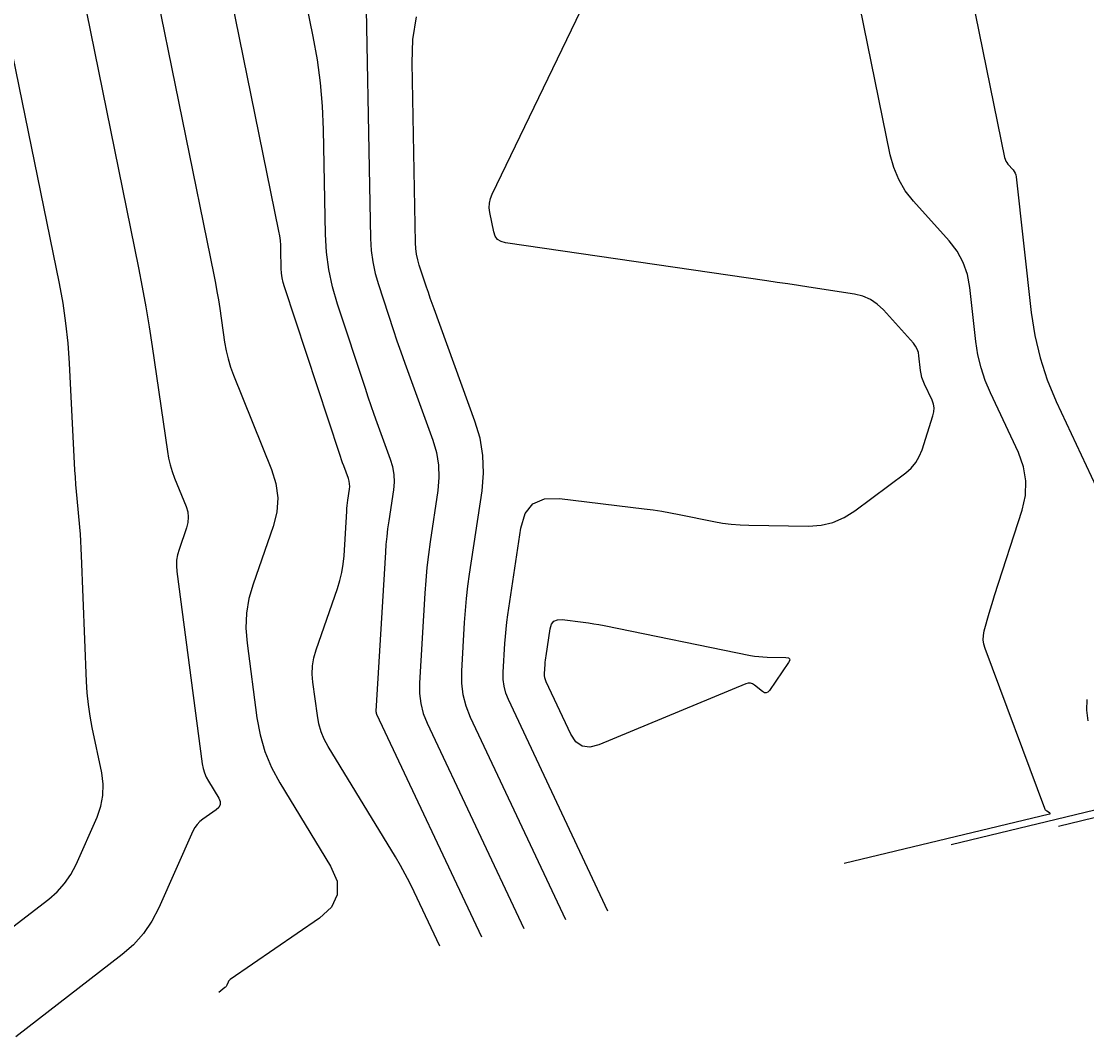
# Model space of a CAD drawing. Extents: x 1354696 to 1366163, y 660729 to 670380.
# Drawn here: x 1362919.2 to 1363001.2, y 664775.1 to 664853.2 of the extents above; entities that cross this region are included whole.
import ezdxf

# ---------------------------------------------------------------- set-up
doc = ezdxf.new("R2010")
doc.units = 0
doc.layers.add('R_Contours', color=7, linetype='Continuous')

msp = doc.modelspace()

# ---------------------------------------------------------------- linework, layer by layer
at = {"layer": 'R_Contours'}
for points in [[(1362989.042, 664871.608), (1362994.918, 664842.739), (1362994.957, 664842.597), (1362995.013, 664842.463), (1362995.087, 664842.338), (1362995.178, 664842.222), (1362995.578, 664841.776), (1362995.667, 664841.659), (1362995.736, 664841.534), (1362995.784, 664841.399), (1362995.811, 664841.254), (1362996.973, 664830.806), (1362997.243, 664829.035), (1362997.655, 664827.304), (1362998.207, 664825.612), (1362998.901, 664823.96), (1363004.29, 664812.453)], [(1362964.391, 664784.733), (1362956.732, 664801.005), (1362956.53, 664801.512), (1362956.395, 664802.032), (1362956.327, 664802.565), (1362956.327, 664803.111), (1362956.459, 664805.321), (1362956.498, 664805.873), (1362956.549, 664806.424), (1362956.613, 664806.973), (1362956.688, 664807.521), (1362957.682, 664814.207), (1362958.014, 664815.322), (1362958.623, 664816.073), (1362959.508, 664816.46), (1362960.671, 664816.484), (1362967.188, 664815.69), (1362967.863, 664815.601), (1362968.536, 664815.499), (1362969.207, 664815.383), (1362969.875, 664815.254), (1362972.545, 664814.712), (1362973.215, 664814.592), (1362973.887, 664814.504), (1362974.563, 664814.448), (1362975.243, 664814.424), (1362979.827, 664814.368), (1362980.793, 664814.432), (1362981.71, 664814.648), (1362982.577, 664815.015), (1362983.395, 664815.533), (1362987.313, 664818.468), (1362987.732, 664818.833), (1362988.08, 664819.248), (1362988.359, 664819.713), (1362988.567, 664820.227), (1362989.411, 664822.855), (1362989.48, 664823.159), (1362989.49, 664823.458), (1362989.442, 664823.754), (1362989.335, 664824.047), (1362988.756, 664825.283), (1362988.648, 664825.539), (1362988.563, 664825.802), (1362988.499, 664826.071), (1362988.457, 664826.345), (1362988.333, 664827.458), (1362988.283, 664827.727), (1362988.193, 664827.979), (1362988.065, 664828.213), (1362987.898, 664828.431), (1362985.595, 664831.004), (1362985.122, 664831.453), (1362984.596, 664831.803), (1362984.015, 664832.054), (1362983.381, 664832.206), (1362979.855, 664832.754), (1362979.047, 664832.879), (1362978.238, 664833.001), (1362977.43, 664833.122), (1362976.62, 664833.241), (1362956.501, 664836.164), (1362956.164, 664836.258), (1362955.902, 664836.431), (1362955.715, 664836.683), (1362955.602, 664837.015), (1362955.3, 664838.497), (1362955.254, 664838.864), (1362955.269, 664839.224), (1362955.343, 664839.576), (1362955.478, 664839.92), (1362968.742, 664867.429)], [(1362982.576, 664788.407), (1362998.369, 664792.207), (1362998.417, 664792.224), (1362998.435, 664792.246), (1362998.424, 664792.271), (1362998.383, 664792.301), (1362998.162, 664792.43), (1362998.111, 664792.465), (1362998.068, 664792.508), (1362998.033, 664792.557), (1362998.006, 664792.613), (1362993.418, 664804.947), (1362993.322, 664805.279), (1362993.281, 664805.614), (1362993.294, 664805.952), (1362993.362, 664806.291), (1362993.745, 664807.654), (1362993.842, 664807.995), (1362993.942, 664808.334), (1362994.046, 664808.672), (1362994.152, 664809.01), (1362996.265, 664815.588), (1362996.521, 664816.717), (1362996.559, 664817.833), (1362996.38, 664818.935), (1362995.982, 664820.022), (1362993.828, 664824.621), (1362993.428, 664825.576), (1362993.109, 664826.553), (1362992.871, 664827.553), (1362992.715, 664828.576), (1362992.252, 664832.738), (1362992.067, 664833.728), (1362991.738, 664834.655), (1362991.267, 664835.518), (1362990.652, 664836.316), (1362987.907, 664839.383), (1362987.281, 664840.18), (1362986.775, 664841.038), (1362986.39, 664841.955), (1362986.124, 664842.933), (1362981.193, 664867.161)], [(1362951.446, 664782.036), (1362949.486, 664786.202), (1362949.15, 664786.892), (1362948.796, 664787.571), (1362948.424, 664788.241), (1362948.034, 664788.901), (1362942.868, 664797.386), (1362942.563, 664797.949), (1362942.321, 664798.535), (1362942.142, 664799.143), (1362942.026, 664799.773), (1362941.687, 664802.338), (1362941.64, 664802.975), (1362941.666, 664803.605), (1362941.767, 664804.227), (1362941.942, 664804.842), (1362943.579, 664809.552), (1362943.769, 664810.167), (1362943.916, 664810.791), (1362944.02, 664811.423), (1362944.081, 664812.065), (1362944.287, 664815.513), (1362944.302, 664815.726), (1362944.322, 664815.937), (1362944.346, 664816.149), (1362944.375, 664816.359), (1362944.501, 664817.202), (1362944.519, 664817.411), (1362944.511, 664817.618), (1362944.477, 664817.822), (1362944.418, 664818.023), (1362944.058, 664819.01), (1362943.975, 664819.242), (1362943.894, 664819.474), (1362943.814, 664819.706), (1362943.736, 664819.94), (1362939.495, 664832.773), (1362939.395, 664833.12), (1362939.321, 664833.471), (1362939.274, 664833.826), (1362939.254, 664834.186), (1362939.226, 664835.635), (1362939.211, 664835.996), (1362939.179, 664836.356), (1362939.132, 664836.713), (1362939.068, 664837.069), (1362934.213, 664860.921)], [(1362954.682, 664782.711), (1362946.609, 664799.863), (1362946.585, 664799.925), (1362946.569, 664799.987), (1362946.56, 664800.052), (1362946.56, 664800.117), (1362947.293, 664812.35), (1362947.336, 664812.955), (1362947.392, 664813.557), (1362947.462, 664814.159), (1362947.544, 664814.759), (1362947.901, 664817.156), (1362947.953, 664817.752), (1362947.931, 664818.34), (1362947.835, 664818.921), (1362947.664, 664819.494), (1362946.642, 664822.304), (1362946.405, 664822.963), (1362946.173, 664823.623), (1362945.946, 664824.286), (1362945.724, 664824.95), (1362943.574, 664831.455), (1362943.193, 664832.77), (1362942.914, 664834.102), (1362942.735, 664835.451), (1362942.658, 664836.817), (1362942.503, 664844.892), (1362942.428, 664846.692), (1362942.271, 664848.482), (1362942.033, 664850.264), (1362941.714, 664852.037), (1362940.095, 664859.994)], [(1362945.676, 664859.564), (1362946.119, 664836.49), (1362946.17, 664835.587), (1362946.288, 664834.695), (1362946.473, 664833.815), (1362946.725, 664832.946), (1362947.866, 664829.494), (1362948.154, 664828.632), (1362948.449, 664827.772), (1362948.75, 664826.914), (1362949.058, 664826.059), (1362950.911, 664820.965), (1362951.192, 664820.02), (1362951.35, 664819.063), (1362951.387, 664818.093), (1362951.301, 664817.111), (1362950.713, 664813.159), (1362950.577, 664812.169), (1362950.463, 664811.178), (1362950.37, 664810.184), (1362950.299, 664809.188), (1362949.886, 664802.282), (1362949.886, 664801.48), (1362949.986, 664800.696), (1362950.184, 664799.932), (1362950.481, 664799.186), (1362957.918, 664783.385)], [(1362923.323, 664858.48), (1362928.255, 664834.252), (1362928.551, 664832.742), (1362928.826, 664831.228), (1362929.079, 664829.711), (1362929.31, 664828.189), (1362930.481, 664820.115), (1362930.573, 664819.586), (1362930.697, 664819.066), (1362930.852, 664818.555), (1362931.038, 664818.051), (1362931.92, 664815.872), (1362932.046, 664815.464), (1362932.095, 664815.054), (1362932.066, 664814.642), (1362931.961, 664814.228), (1362931.384, 664812.568), (1362931.265, 664812.15), (1362931.196, 664811.727), (1362931.178, 664811.3), (1362931.211, 664810.867), (1362933.167, 664796.058), (1362933.232, 664795.706), (1362933.332, 664795.367), (1362933.467, 664795.04), (1362933.637, 664794.725), (1362934.439, 664793.408), (1362934.549, 664793.153), (1362934.554, 664792.92), (1362934.454, 664792.709), (1362934.25, 664792.52), (1362933.221, 664791.812), (1362932.98, 664791.621), (1362932.772, 664791.404), (1362932.596, 664791.159), (1362932.453, 664790.887), (1362929.836, 664784.977), (1362929.3, 664783.941), (1362928.65, 664782.996), (1362927.886, 664782.139), (1362927.008, 664781.373), (1362918.824, 664775.059)], [(1362929.185, 664857.652), (1362934.058, 664833.713), (1362934.184, 664833.066), (1362934.302, 664832.418), (1362934.41, 664831.768), (1362934.51, 664831.117), (1362934.888, 664828.508), (1362935.001, 664827.861), (1362935.153, 664827.224), (1362935.343, 664826.598), (1362935.571, 664825.982), (1362938.507, 664818.72), (1362938.844, 664817.63), (1362938.975, 664816.534), (1362938.899, 664815.434), (1362938.617, 664814.328), (1362937.077, 664809.895), (1362936.759, 664808.78), (1362936.576, 664807.651), (1362936.528, 664806.509), (1362936.614, 664805.353), (1362937.373, 664799.607), (1362937.617, 664798.285), (1362937.993, 664797.009), (1362938.5, 664795.781), (1362939.14, 664794.598), (1362943.044, 664788.187), (1362943.54, 664787.034), (1362943.563, 664785.981), (1362943.112, 664785.03), (1362942.188, 664784.18), (1362935.327, 664779.456), (1362935.278, 664779.417), (1362935.235, 664779.372), (1362935.199, 664779.321), (1362935.169, 664779.265), (1362935.065, 664779.03), (1362935.036, 664778.973), (1362935, 664778.922), (1362934.959, 664778.875), (1362934.911, 664778.833), (1362934.437, 664778.468)], [(1362961.154, 664784.059), (1362953.821, 664799.639), (1362953.48, 664800.497), (1362953.252, 664801.376), (1362953.137, 664802.277), (1362953.136, 664803.2), (1362953.36, 664806.936), (1362953.426, 664807.869), (1362953.513, 664808.8), (1362953.62, 664809.729), (1362953.747, 664810.655), (1362954.701, 664817.066), (1362954.82, 664818.434), (1362954.77, 664819.785), (1362954.549, 664821.119), (1362954.158, 664822.436), (1362951.012, 664831.083), (1362950.862, 664831.5), (1362950.715, 664831.917), (1362950.571, 664832.336), (1362950.431, 664832.756), (1362949.875, 664834.437), (1362949.753, 664834.861), (1362949.663, 664835.289), (1362949.605, 664835.724), (1362949.581, 664836.163), (1362949.314, 664850.033), (1362949.382, 664851.818), (1362949.655, 664853.558)], [(1362918.6, 664783.523), (1362921.363, 664785.654), (1362922.012, 664786.221), (1362922.576, 664786.853), (1362923.056, 664787.551), (1362923.452, 664788.316), (1362925.068, 664791.966), (1362925.362, 664792.792), (1362925.521, 664793.632), (1362925.543, 664794.487), (1362925.428, 664795.357), (1362924.698, 664798.864), (1362924.533, 664799.743), (1362924.406, 664800.627), (1362924.316, 664801.515), (1362924.263, 664802.407), (1362923.885, 664812.094), (1362923.86, 664812.643), (1362923.828, 664813.192), (1362923.787, 664813.74), (1362923.74, 664814.288), (1362923.533, 664816.478), (1362923.485, 664817.025), (1362923.442, 664817.573), (1362923.405, 664818.122), (1362923.374, 664818.671), (1362922.95, 664826.891), (1362922.841, 664828.441), (1362922.675, 664829.983), (1362922.451, 664831.518), (1362922.169, 664833.046), (1362918.363, 664851.747)], [(1363001.263, 664801.016), (1363001.23, 664800.191), (1363001.331, 664799.371)], [(1363009.858, 664793.848), (1362999.061, 664791.25)], [(1363004.111, 664793.027), (1362990.819, 664789.829)]]:
    msp.add_lwpolyline(points, dxfattribs=at)
msp.add_lwpolyline([(1362962.891, 664806.909), (1362963.294, 664806.848), (1362963.696, 664806.779), (1362964.096, 664806.701), (1362975.368, 664804.41), (1362975.683, 664804.354), (1362975.999, 664804.313), (1362976.317, 664804.286), (1362976.637, 664804.275), (1362978.091, 664804.257), (1362978.279, 664804.231), (1362978.376, 664804.156), (1362978.381, 664804.034), (1362978.296, 664803.865), (1362976.825, 664801.702), (1362976.708, 664801.574), (1362976.581, 664801.518), (1362976.443, 664801.535), (1362976.294, 664801.623), (1362975.678, 664802.123), (1362975.52, 664802.223), (1362975.355, 664802.272), (1362975.183, 664802.272), (1362975.003, 664802.221), (1362963.683, 664797.524), (1362962.996, 664797.347), (1362962.409, 664797.426), (1362961.921, 664797.762), (1362961.532, 664798.355), (1362959.642, 664802.37), (1362959.58, 664802.527), (1362959.538, 664802.688), (1362959.517, 664802.853), (1362959.517, 664803.022), (1362959.558, 664803.706), (1362959.57, 664803.877), (1362959.586, 664804.047), (1362959.605, 664804.217), (1362959.629, 664804.387), (1362959.937, 664806.456), (1362960.039, 664806.801), (1362960.227, 664807.033), (1362960.502, 664807.153), (1362960.861, 664807.161), (1362962.486, 664806.963)], close=True, dxfattribs=at)

doc.saveas('drawing.dxf')
